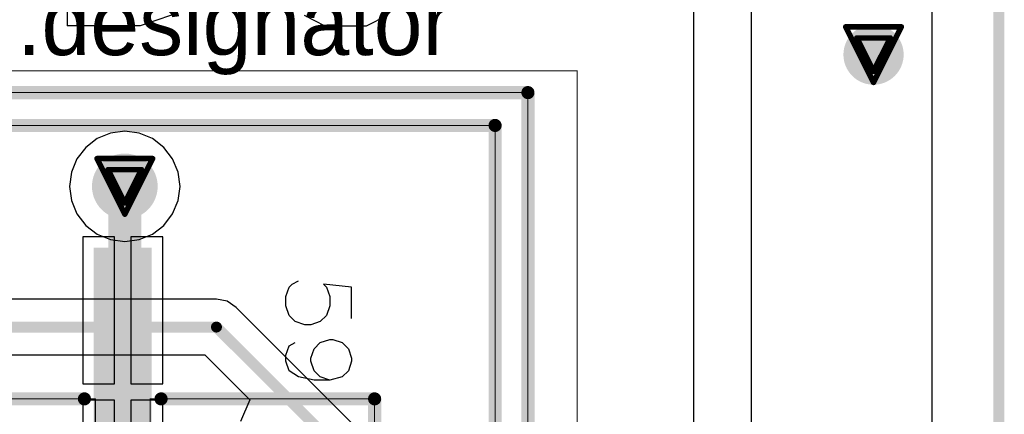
# Model space of a CAD drawing. Header units: millimetres. Extents: x 138 to 555, y 26 to 334.
# Tile 635 of 656: x 359.88 to 368.87, y 240.87 to 244.47. Entities that reach past the tile are written whole.
import ezdxf

# ---------------------------------------------------------------- set-up
doc = ezdxf.new("R2010")
doc.units = ezdxf.units.MM
for name, color, linetype in [('BottomLayer', 5, 'Continuous'), ('DrillDrawing', 1, 'Continuous'), ('KeepOutLayer', 6, 'Continuous'), ('Mechanical20', 56, 'Continuous'), ('Mechanical27', 56, 'Continuous'), ('Mechanical30', 56, 'Continuous'), ('MidLayer1', 16, 'Continuous'), ('MidLayer2', 76, 'Continuous'), ('MidLayer3', 90, 'Continuous'), ('MidLayer4', 156, 'Continuous'), ('MultiLayer', 9, 'Continuous'), ('TopLayer', 1, 'Continuous'), ('TopOverlay', 2, 'Continuous'), ('TopPaste', 8, 'Continuous'), ('TopSolder', 216, 'Continuous'), ('ViaHoleLayer', 16, 'Continuous')]:
    doc.layers.add(name, color=color, linetype=linetype)

# ---------------------------------------------------------------- blocks, each defined once
blk = doc.blocks.new('CON_SAMTEC_QSH_030_01_F_D_A_932')
at = {"layer": 'Mechanical20', "const_width": 0.01}
for points in [[(11, 4.15), (-11, 4.15)], [(-11, -4.15), (-11, 4.15)]]:
    blk.add_lwpolyline(points, dxfattribs=at)
at = {"layer": 'Mechanical20', "const_width": 0.005}
blk.add_lwpolyline([(-11.0025, 4.15, 1), (-10.9975, 4.15, 1)], format="xyb", close=True, dxfattribs=at)
blk.add_lwpolyline([(-11.0025, 4.15, 1), (-10.9975, 4.15, 1)], format="xyb", close=True, dxfattribs=at)
at = {"layer": 'Mechanical27'}
for p, q in [((-9.0206, 2.0899), (-9.0492, 1.8328)), ((-8.735, 2.0899), (-9.0206, 2.0899)), ((-8.4579, 2.0614), (-8.3722, 2.0899)), ((-8.3722, 2.0899), (-8.3436, 2.0899)), ((-8.3436, 2.0899), (-8.2579, 2.0614)), ((-8.5436, 1.9185), (-8.515, 2.0042)), ((-8.515, 2.0042), (-8.4579, 2.0614)), ((-8.2579, 2.0614), (-8.2008, 2.0042)), ((-8.2008, 2.0042), (-8.1722, 1.89)), ((-9.0206, 1.8614), (-8.9349, 1.89)), ((-8.9349, 1.89), (-8.8492, 1.89)), ((-8.8492, 1.89), (-8.7635, 1.8614)), ((-8.5436, 1.89), (-8.5436, 1.9185)), ((-8.515, 1.8043), (-8.5436, 1.89)), ((-8.1722, 1.89), (-8.2008, 1.8043)), ((-8.1722, 1.89), (-8.1722, 1.7472)), ((-9.0492, 1.8328), (-9.0206, 1.8614)), ((-8.7635, 1.8614), (-8.7064, 1.8043)), ((-8.7064, 1.8043), (-8.6778, 1.7186)), ((-8.4579, 1.7472), (-8.515, 1.8043)), ((-8.2008, 1.8043), (-8.2579, 1.7472)), ((-8.6778, 1.7186), (-8.6778, 1.6615)), ((-8.3722, 1.7186), (-8.4579, 1.7472)), ((-8.3436, 1.7186), (-8.3722, 1.7186)), ((-8.2579, 1.7472), (-8.3436, 1.7186)), ((-8.1722, 1.7472), (-8.2008, 1.6043)), ((-8.6778, 1.6615), (-8.7064, 1.5758)), ((-9.0492, 1.5472), (-9.0778, 1.6043)), ((-9.0206, 1.5186), (-9.0492, 1.5472)), ((-8.7064, 1.5758), (-8.7635, 1.5186)), ((-8.4865, 1.5186), (-8.515, 1.5758)), ((-8.2008, 1.6043), (-8.2579, 1.5186)), ((-8.9349, 1.4901), (-9.0206, 1.5186)), ((-8.8492, 1.4901), (-8.9349, 1.4901)), ((-8.7635, 1.5186), (-8.8492, 1.4901)), ((-8.4008, 1.4901), (-8.4865, 1.5186)), ((-8.3436, 1.4901), (-8.4008, 1.4901)), ((-8.2579, 1.5186), (-8.3436, 1.4901))]:
    blk.add_line(p, q, dxfattribs=at)
at = {"layer": 'Mechanical27', "const_width": 0.01}
for points in [[(-10.8, -3.7), (-10.8, 3.7)], [(10.8, 3.7), (-10.8, 3.7)], [(10.5, 3.4), (-10.5, 3.4)], [(-10.5, -1.512), (-10.5, 3.4)], [(8, 2.3), (-8, 2.3)], [(-8, 0.25), (-8, 2.3)], [(8, 0.25), (-8, 0.25)], [(-8, -2.3), (-8, -0.25)], [(8, -0.25), (-8, -0.25)]]:
    blk.add_lwpolyline(points, dxfattribs=at)
at = {"layer": 'Mechanical27', "const_width": 0.005}
for points in [[(-10.8025, 3.7, 1), (-10.7975, 3.7, 1)], [(-10.8025, 3.7, 1), (-10.7975, 3.7, 1)], [(-10.5025, 3.4, 1), (-10.4975, 3.4, 1)], [(-10.5025, 3.4, 1), (-10.4975, 3.4, 1)], [(-8.0025, 2.3, 1), (-7.9975, 2.3, 1)], [(-8.0025, 2.3, 1), (-7.9975, 2.3, 1)], [(-8.0025, 0.25, 1), (-7.9975, 0.25, 1)], [(-8.0025, 0.25, 1), (-7.9975, 0.25, 1)], [(-8.0025, -0.25, 1), (-7.9975, -0.25, 1)], [(-8.0025, -0.25, 1), (-7.9975, -0.25, 1)]]:
    blk.add_lwpolyline(points, format="xyb", close=True, dxfattribs=at)
at = {"layer": 'TopLayer'}
blk.add_solid([(-9.3325, -0.215), (-6.7925, -0.215), (-9.3325, 0.215), (-6.7925, 0.215)], dxfattribs=at)
at = {"layer": 'TopOverlay', "const_width": 0.12}
for points in [[(-7.55, 3.7), (-10.8, 3.7)], [(-10.8, -3.7), (-10.8, 3.7)], [(-10.5, -1.5), (-10.5, 3.4)], [(-7.525, 3.4), (-10.5, 3.4)], [(-8, 0.35), (-8, 2.3)], [(-7.525, 2.3), (-8, 2.3)], [(-8, -2.3), (-8, -0.35)]]:
    blk.add_lwpolyline(points, dxfattribs=at)
at = {"layer": 'TopOverlay', "const_width": 0.06}
for points in [[(-10.83, 3.7, 1), (-10.77, 3.7, 1)], [(-10.83, 3.7, 1), (-10.77, 3.7, 1)], [(-10.53, 3.4, 1), (-10.47, 3.4, 1)], [(-10.53, 3.4, 1), (-10.47, 3.4, 1)], [(-8.03, 2.3, 1), (-7.97, 2.3, 1)], [(-8.03, 2.3, 1), (-7.97, 2.3, 1)], [(-8.03, 0.35, 1), (-7.97, 0.35, 1)], [(-8.03, -0.35, 1), (-7.97, -0.35, 1)]]:
    blk.add_lwpolyline(points, format="xyb", close=True, dxfattribs=at)
at = {"layer": 'TopPaste'}
blk.add_solid([(-9.3325, -0.215), (-6.7925, -0.215), (-9.3325, 0.215), (-6.7925, 0.215)], dxfattribs=at)
at = {"layer": 'TopSolder'}
blk.add_solid([(-9.3825, -0.265), (-6.7425, -0.265), (-9.3825, 0.265), (-6.7425, 0.265)], dxfattribs=at)

msp = doc.modelspace()

# ---------------------------------------------------------------- linework, layer by layer
at = {"layer": 'BottomLayer'}
for p, q in [((368.2087, 310.8956), (368.2087, 62.1191)), ((361.6763, 241.9188), (358.5021, 241.9188)), ((361.7738, 241.8994), (361.6763, 241.9188)), ((361.8565, 241.8442), (361.7738, 241.8994)), ((363.6683, 240.0323), (361.8565, 241.8442)), ((356.9844, 241.409), (361.5707, 241.409)), ((361.5707, 241.409), (361.9801, 240.9996)), ((361.9801, 240.9996), (361.8972, 240.7996))]:
    msp.add_line(p, q, dxfattribs=at)
for points, const_width in [([(367.5388, 244.1547, 1), (367.8138, 244.1547, 1)], 0.275), ([(360.6895, 242.9503, 1), (360.9895, 242.9503, 1)], 0.3), ([(361.6513, 241.6639, 1), (361.7013, 241.6639, 1)], 0.05), ([(361.6513, 241.6639, 1), (361.7013, 241.6639, 1)], 0.05)]:
    msp.add_lwpolyline(points, format="xyb", close=True, dxfattribs=dict(at, const_width=const_width))
at = {"layer": 'BottomLayer', "const_width": 0.1}
for points in [[(356.823, 241.6639), (361.6763, 241.6639)], [(361.6763, 241.6639), (363.5627, 239.7775)]]:
    msp.add_lwpolyline(points, dxfattribs=at)
at = {"layer": 'DrillDrawing'}
for points, const_width in [([(368.8205, 61.5074), (368.8205, 311.5074)], 0.1), ([(367.4223, 244.4087), (367.9303, 244.4087)], 0.0508), ([(367.4223, 244.4087), (367.6763, 243.9007)], 0.0508), ([(367.6763, 243.9007), (367.9303, 244.4087)], 0.0508), ([(367.5239, 244.3071), (367.8287, 244.3071)], 0.0508), ([(367.5239, 244.3071), (367.6763, 244.0023)], 0.0508), ([(367.6763, 244.0023), (367.8287, 244.3071)], 0.0508), ([(360.5855, 243.2043), (361.0935, 243.2043)], 0.0508), ([(360.5855, 243.2043), (360.8395, 242.6963)], 0.0508), ([(360.8395, 242.6963), (361.0935, 243.2043)], 0.0508), ([(360.6871, 243.1027), (360.9919, 243.1027)], 0.0508), ([(360.6871, 243.1027), (360.8395, 242.7979)], 0.0508), ([(360.8395, 242.7979), (360.9919, 243.1027)], 0.0508)]:
    msp.add_lwpolyline(points, dxfattribs=dict(at, const_width=const_width))
at = {"layer": 'DrillDrawing', "const_width": 0.0254}
for points in [[(367.4096, 244.4087, 1), (367.435, 244.4087, 1)], [(367.4096, 244.4087, 1), (367.435, 244.4087, 1)], [(367.9176, 244.4087, 1), (367.943, 244.4087, 1)], [(367.9176, 244.4087, 1), (367.943, 244.4087, 1)], [(367.5112, 244.3071, 1), (367.5366, 244.3071, 1)], [(367.5112, 244.3071, 1), (367.5366, 244.3071, 1)], [(367.816, 244.3071, 1), (367.8414, 244.3071, 1)], [(367.816, 244.3071, 1), (367.8414, 244.3071, 1)], [(367.6636, 244.0023, 1), (367.689, 244.0023, 1)], [(367.6636, 244.0023, 1), (367.689, 244.0023, 1)], [(367.6636, 243.9007, 1), (367.689, 243.9007, 1)], [(367.6636, 243.9007, 1), (367.689, 243.9007, 1)], [(360.5728, 243.2043, 1), (360.5982, 243.2043, 1)], [(360.5728, 243.2043, 1), (360.5982, 243.2043, 1)], [(361.0808, 243.2043, 1), (361.1062, 243.2043, 1)], [(361.0808, 243.2043, 1), (361.1062, 243.2043, 1)], [(360.6744, 243.1027, 1), (360.6998, 243.1027, 1)], [(360.6744, 243.1027, 1), (360.6998, 243.1027, 1)], [(360.9792, 243.1027, 1), (361.0046, 243.1027, 1)], [(360.9792, 243.1027, 1), (361.0046, 243.1027, 1)], [(360.8268, 242.7979, 1), (360.8522, 242.7979, 1)], [(360.8268, 242.7979, 1), (360.8522, 242.7979, 1)], [(360.8268, 242.6963, 1), (360.8522, 242.6963, 1)], [(360.8268, 242.6963, 1), (360.8522, 242.6963, 1)]]:
    msp.add_lwpolyline(points, format="xyb", close=True, dxfattribs=at)
at = {"layer": 'KeepOutLayer', "const_width": 0.1}
msp.add_lwpolyline([(368.8205, 61.5074), (368.8205, 311.5074)], dxfattribs=at)
at = {"layer": 'Mechanical27', "const_width": 0.1}
msp.add_lwpolyline([(368.8205, 61.5074), (368.8205, 311.5074)], dxfattribs=at)
at = {"layer": 'Mechanical30', "const_width": 0.1}
msp.add_lwpolyline([(368.8205, 61.5074), (368.8205, 311.5074)], dxfattribs=at)
at = {"layer": 'MidLayer1'}
for p, q in [((366.0337, 249.5561), (366.0337, 240.2047)), ((360.5873, 243.3871), (360.4829, 243.3069)), ((360.7089, 243.4374), (360.5873, 243.3871)), ((360.8395, 243.4546), (360.7089, 243.4374)), ((360.97, 243.4374), (360.8395, 243.4546)), ((361.0916, 243.3871), (360.97, 243.4374)), ((361.1961, 243.3069), (361.0916, 243.3871)), ((360.4829, 243.3069), (360.4027, 243.2025)), ((361.2762, 243.2025), (361.1961, 243.3069)), ((360.4027, 243.2025), (360.3523, 243.0808)), ((361.3266, 243.0808), (361.2762, 243.2025)), ((360.3523, 243.0808), (360.3351, 242.9503)), ((361.3438, 242.9503), (361.3266, 243.0808)), ((360.3351, 242.9503), (360.3523, 242.8198)), ((361.3266, 242.8198), (361.3438, 242.9503)), ((360.3523, 242.8198), (360.4027, 242.6981)), ((361.2762, 242.6981), (361.3266, 242.8198)), ((360.4027, 242.6981), (360.4829, 242.5937)), ((361.1961, 242.5937), (361.2762, 242.6981)), ((360.4829, 242.5937), (360.5873, 242.5136)), ((361.0916, 242.5136), (361.1961, 242.5937)), ((360.5873, 242.5136), (360.7089, 242.4632)), ((360.97, 242.4632), (361.0916, 242.5136)), ((360.7089, 242.4632), (360.8395, 242.446)), ((360.8395, 242.446), (360.97, 242.4632))]:
    msp.add_line(p, q, dxfattribs=at)
for points, const_width in [([(367.5388, 244.1547, 1), (367.8138, 244.1547, 1)], 0.275), ([(360.6895, 242.9503, 1), (360.9895, 242.9503, 1)], 0.3)]:
    msp.add_lwpolyline(points, format="xyb", close=True, dxfattribs=dict(at, const_width=const_width))
at = {"layer": 'MidLayer2'}
msp.add_line((368.2087, 310.8956), (368.2087, 62.1191), dxfattribs=at)
for points, const_width in [([(367.5388, 244.1547, 1), (367.8138, 244.1547, 1)], 0.275), ([(360.6895, 242.9503, 1), (360.9895, 242.9503, 1)], 0.3)]:
    msp.add_lwpolyline(points, format="xyb", close=True, dxfattribs=dict(at, const_width=const_width))
at = {"layer": 'MidLayer3'}
msp.add_line((368.2087, 310.8956), (368.2087, 62.1191), dxfattribs=at)
for points, const_width in [([(367.5388, 244.1547, 1), (367.8138, 244.1547, 1)], 0.275), ([(360.6895, 242.9503, 1), (360.9895, 242.9503, 1)], 0.3)]:
    msp.add_lwpolyline(points, format="xyb", close=True, dxfattribs=dict(at, const_width=const_width))
at = {"layer": 'MidLayer4'}
for p, q in [((366.5576, 298.3923), (366.5576, 240.3487)), ((360.5873, 243.3871), (360.4829, 243.3069)), ((360.7089, 243.4374), (360.5873, 243.3871)), ((360.8395, 243.4546), (360.7089, 243.4374)), ((360.97, 243.4374), (360.8395, 243.4546)), ((361.0916, 243.3871), (360.97, 243.4374)), ((361.1961, 243.3069), (361.0916, 243.3871)), ((360.4829, 243.3069), (360.4027, 243.2025)), ((361.2762, 243.2025), (361.1961, 243.3069)), ((360.4027, 243.2025), (360.3523, 243.0808)), ((361.3266, 243.0808), (361.2762, 243.2025)), ((360.3523, 243.0808), (360.3351, 242.9503)), ((361.3438, 242.9503), (361.3266, 243.0808)), ((360.3351, 242.9503), (360.3523, 242.8198)), ((361.3266, 242.8198), (361.3438, 242.9503)), ((360.3523, 242.8198), (360.4027, 242.6981)), ((361.2762, 242.6981), (361.3266, 242.8198)), ((360.4027, 242.6981), (360.4829, 242.5937)), ((361.1961, 242.5937), (361.2762, 242.6981)), ((360.4829, 242.5937), (360.5873, 242.5136)), ((361.0916, 242.5136), (361.1961, 242.5937)), ((360.5873, 242.5136), (360.7089, 242.4632)), ((360.97, 242.4632), (361.0916, 242.5136)), ((360.7089, 242.4632), (360.8395, 242.446)), ((360.8395, 242.446), (360.97, 242.4632))]:
    msp.add_line(p, q, dxfattribs=at)
for points, const_width in [([(367.5388, 244.1547, 1), (367.8138, 244.1547, 1)], 0.275), ([(360.6895, 242.9503, 1), (360.9895, 242.9503, 1)], 0.3)]:
    msp.add_lwpolyline(points, format="xyb", close=True, dxfattribs=dict(at, const_width=const_width))
at = {"layer": 'MultiLayer'}
for points, const_width in [([(367.5388, 244.1547, 1), (367.8138, 244.1547, 1)], 0.275), ([(360.6895, 242.9503, 1), (360.9895, 242.9503, 1)], 0.3)]:
    msp.add_lwpolyline(points, format="xyb", close=True, dxfattribs=dict(at, const_width=const_width))
at = {"layer": 'TopLayer'}
for p, q in [((368.2087, 310.8956), (368.2087, 62.1191)), ((360.7454, 242.4899), (360.4555, 242.4899)), ((360.4555, 242.4899), (360.4555, 241.1449)), ((360.7454, 241.1449), (360.7454, 242.4899)), ((361.1855, 242.4899), (360.8954, 242.4899)), ((360.8954, 242.4899), (360.8954, 241.1449)), ((361.1855, 241.1449), (361.1855, 242.4899)), ((360.4555, 241.1449), (360.7454, 241.1449)), ((360.8954, 241.1449), (361.1855, 241.1449)), ((360.7454, 240.9949), (360.4555, 240.9949)), ((360.4555, 240.9949), (360.4555, 239.8025)), ((360.7454, 239.6499), (360.7454, 240.9949)), ((361.1855, 240.9949), (360.8954, 240.9949)), ((360.8954, 240.9949), (360.8954, 239.6499)), ((361.1855, 239.6499), (361.1855, 240.9949))]:
    msp.add_line(p, q, dxfattribs=at)
for points, const_width in [([(367.5388, 244.1547, 1), (367.8138, 244.1547, 1)], 0.275), ([(360.6895, 242.9503, 1), (360.9895, 242.9503, 1)], 0.3), ([(360.7645, 242.9503, 1), (360.9145, 242.9503, 1)], 0.15), ([(360.7645, 241.1127, 1), (360.9145, 241.1127, 1)], 0.15), ([(360.7645, 241.1127, 1), (360.9145, 241.1127, 1)], 0.15), ([(360.7763, 241.1008, 1), (360.9263, 241.1008, 1)], 0.15), ([(360.7763, 241.1008, 1), (360.9263, 241.1008, 1)], 0.15), ([(360.7454, 241.0699, 1), (360.8954, 241.0699, 1)], 0.15)]:
    msp.add_lwpolyline(points, format="xyb", close=True, dxfattribs=dict(at, const_width=const_width))
at = {"layer": 'TopLayer', "const_width": 0.3}
for points in [[(360.8395, 241.1127), (360.8395, 242.9503)], [(360.8204, 241.0699), (360.8513, 241.1008)], [(360.8395, 241.1127), (360.8513, 241.1008)]]:
    msp.add_lwpolyline(points, dxfattribs=at)
at = {"layer": 'TopOverlay'}
for p, q in [((360.3142, 246.4189), (360.3142, 244.4194)), ((361.2664, 244.5146), (360.9807, 244.4194)), ((362.4757, 244.5146), (362.6661, 244.4194)), ((363.047, 244.4194), (363.2374, 244.5146)), ((360.9807, 244.4194), (360.3142, 244.4194)), ((362.6661, 244.4194), (363.047, 244.4194))]:
    msp.add_line(p, q, dxfattribs=at)
at = {"layer": 'ViaHoleLayer', "const_width": 0.15}
for points in [[(367.6013, 244.1547, 1), (367.7513, 244.1547, 1)], [(360.7645, 242.9503, 1), (360.9145, 242.9503, 1)]]:
    msp.add_lwpolyline(points, format="xyb", close=True, dxfattribs=at)

# ---------------------------------------------------------------- block references
at = {"rotation": 270}
msp.add_blockref('CON_SAMTEC_QSH_030_01_F_D_A_932', (360.8205, 233.0074), dxfattribs=at)

# ---------------------------------------------------------------- texts
at = {"layer": 'Mechanical27'}
msp.add_text('.designator', height=0.599999, dxfattribs=at).set_placement((359.8553, 244.1504))

doc.saveas('drawing.dxf')
